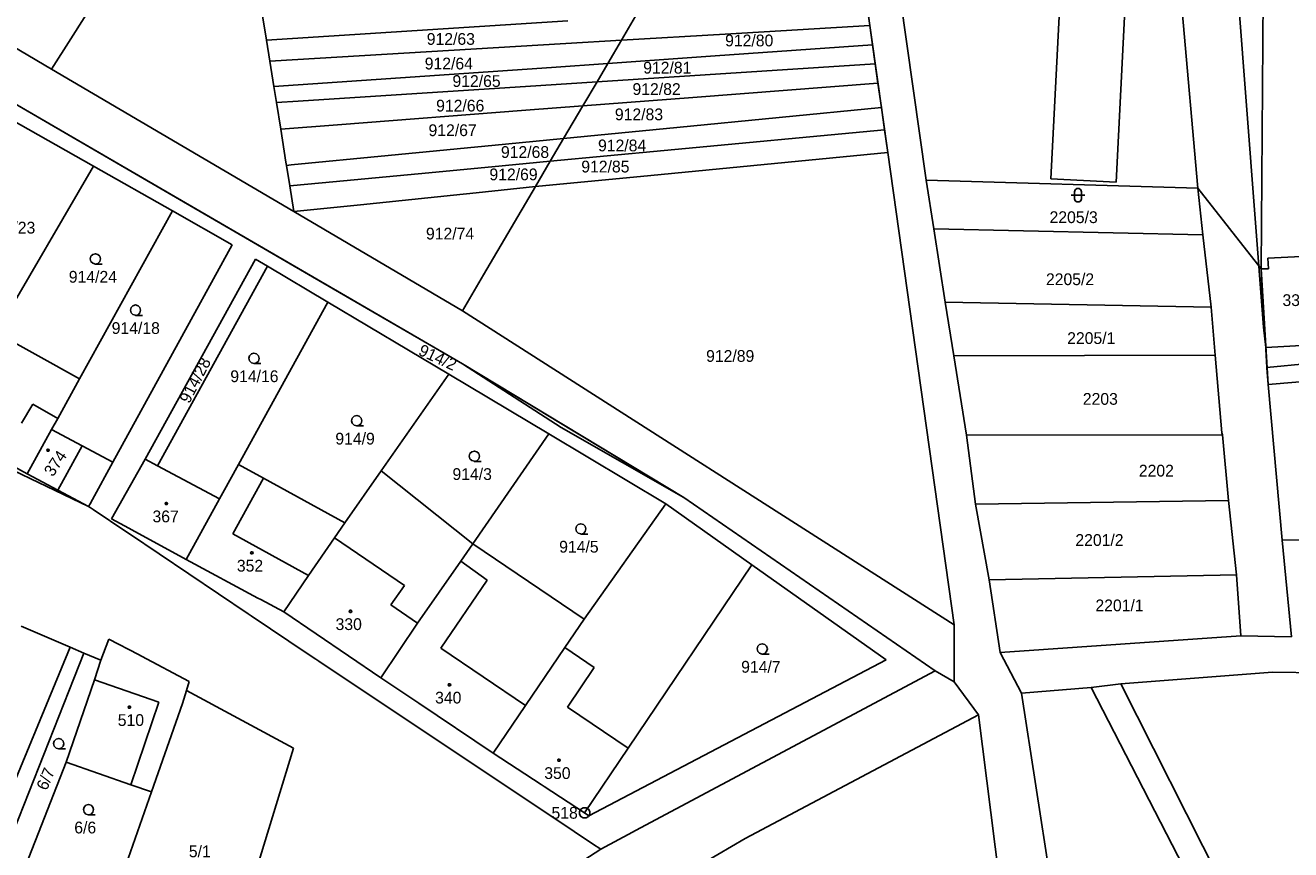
# Model space of a CAD drawing. Extents: x -580630 to -576196, y -1189024 to -1183567.
# Drawn here: x -578380.9 to -578198.3, y -1185917.6 to -1185798.5 of the extents above; entities that cross this region are included whole.
import ezdxf

# ---------------------------------------------------------------- set-up
doc = ezdxf.new("R2010")
doc.units = 0
for name, color, linetype in [('Vrstva 1', 7, 'Continuous'), ('Vrstva 17', 7, 'Continuous'), ('Vrstva 18', 7, 'Continuous'), ('Vrstva 19', 7, 'Continuous'), ('Vrstva 24', 7, 'Continuous'), ('Vrstva 25', 7, 'Continuous'), ('Vrstva 4', 7, 'Continuous'), ('Vrstva 6', 7, 'Continuous'), ('Vrstva 62', 7, 'Continuous'), ('Vrstva 63', 7, 'Continuous')]:
    doc.layers.add(name, color=color, linetype=linetype)

msp = doc.modelspace()

# ---------------------------------------------------------------- linework, layer by layer
at = {"layer": 'Vrstva 1'}
for p, q in [((-578250.88, -1185820.88), (-578260.34, -1185754.17)), ((-578351.8, -1185765.11), (-578374.33, -1185800.48)), ((-578230.32, -1185770.77), (-578232.85, -1185820.68)), ((-578377.11, -1185804.84), (-578434.77, -1185771.02)), ((-578223.45, -1185821.17), (-578220.92, -1185771.14)), ((-578202.54, -1185833.71), (-578202.09, -1185774.5)), ((-578202.18, -1185842.11), (-578205.99, -1185792.42)), ((-578259.43, -1185795.35), (-578259, -1185798.54)), ((-578213.91, -1185796.41), (-578211.64, -1185822.02)), ((-578292.8, -1185797.22), (-578294.85, -1185800.67)), ((-578259, -1185798.54), (-578258.6, -1185801.34)), ((-578398.34, -1185800.6), (-578317.79, -1185847.41)), ((-578374.33, -1185800.48), (-578377.11, -1185804.84)), ((-578296.83, -1185804.04), (-578294.85, -1185800.67)), ((-578258.6, -1185801.34), (-578258.22, -1185804.07)), ((-578377.11, -1185804.84), (-578342.11, -1185825.43)), ((-578298.37, -1185806.66), (-578296.83, -1185804.04)), ((-578258.22, -1185804.07), (-578257.82, -1185806.89)), ((-578300.42, -1185810.15), (-578298.37, -1185806.66)), ((-578257.82, -1185806.89), (-578257.33, -1185810.39)), ((-578303.19, -1185814.86), (-578300.42, -1185810.15)), ((-578257.33, -1185810.39), (-578256.88, -1185813.62)), ((-578383.03, -1185812.05), (-578371.04, -1185818.85)), ((-578256.88, -1185813.62), (-578256.42, -1185816.91)), ((-578305.13, -1185818.16), (-578303.19, -1185814.86)), ((-578307.27, -1185821.8), (-578305.13, -1185818.16)), ((-578256.42, -1185816.91), (-578246.84, -1185885.11)), ((-578371.04, -1185818.85), (-578384.71, -1185842.26)), ((-578371.04, -1185818.85), (-578359.65, -1185825.31)), ((-578314.77, -1185834.56), (-578307.27, -1185821.8)), ((-578250.88, -1185820.88), (-578249.74, -1185827.9)), ((-578211.64, -1185822.02), (-578250.88, -1185820.88)), ((-578223.45, -1185821.17), (-578232.85, -1185820.68)), ((-578210.94, -1185828.79), (-578211.64, -1185822.02)), ((-578373.04, -1185849.59), (-578359.65, -1185825.31)), ((-578359.65, -1185825.31), (-578351.01, -1185830.21)), ((-578342.11, -1185825.43), (-578317.81, -1185839.73)), ((-578249.74, -1185827.9), (-578248.1, -1185838.51)), ((-578209.73, -1185839.24), (-578210.94, -1185828.79)), ((-578351.01, -1185830.21), (-578368.24, -1185861.59)), ((-578347.66, -1185832.29), (-578363.59, -1185861.19)), ((-578347.66, -1185832.29), (-578345.94, -1185833.31)), ((-578194.82, -1185831.8), (-578201.57, -1185832.15)), ((-578201.57, -1185832.15), (-578201.47, -1185833.69)), ((-578345.94, -1185833.31), (-578361.82, -1185862.13)), ((-578345.94, -1185833.31), (-578337.23, -1185838.51)), ((-578317.81, -1185839.73), (-578314.77, -1185834.56)), ((-578201.47, -1185833.69), (-578202.54, -1185833.71)), ((-578202.54, -1185833.71), (-578202.18, -1185842.11)), ((-578337.23, -1185838.51), (-578350.1, -1185861.92)), ((-578337.23, -1185838.51), (-578319.76, -1185848.92)), ((-578246.84, -1185885.11), (-578317.81, -1185839.73)), ((-578248.1, -1185838.51), (-578246.88, -1185846.24)), ((-578209.15, -1185846.14), (-578209.73, -1185839.24)), ((-578201.86, -1185845.03), (-578202.18, -1185842.11)), ((-578373.04, -1185849.59), (-578385.09, -1185842.91)), ((-578201.86, -1185845.03), (-578184.45, -1185844.09)), ((-578201.85, -1185845.36), (-578201.86, -1185845.03)), ((-578201.68, -1185847.94), (-578201.85, -1185845.36)), ((-578317.79, -1185847.41), (-578303.54, -1185856.61)), ((-578246.88, -1185846.24), (-578209.15, -1185846.14)), ((-578246.88, -1185846.24), (-578245.06, -1185857.72)), ((-578208.21, -1185857.39), (-578209.15, -1185846.14)), ((-578195.69, -1185847.35), (-578201.68, -1185847.94)), ((-578319.76, -1185848.92), (-578329.52, -1185862.87)), ((-578319.76, -1185848.92), (-578305.34, -1185857.52)), ((-578201.63, -1185848.66), (-578201.68, -1185847.94)), ((-578201.51, -1185850.39), (-578201.63, -1185848.66)), ((-578184.07, -1185848.92), (-578201.51, -1185850.39)), ((-578376.21, -1185855.32), (-578373.04, -1185849.59)), ((-578201.51, -1185850.39), (-578199.48, -1185872.89)), ((-578377.09, -1185856.91), (-578376.21, -1185855.32)), ((-578303.54, -1185856.61), (-578285.84, -1185866.73)), ((-578380.61, -1185863.31), (-578377.09, -1185856.91)), ((-578372.7, -1185859.23), (-578377.09, -1185856.91)), ((-578316.28, -1185873.38), (-578305.34, -1185857.52)), ((-578305.34, -1185857.52), (-578288.44, -1185867.6)), ((-578245.06, -1185857.72), (-578208.08, -1185857.66)), ((-578245.06, -1185857.72), (-578243.73, -1185867.68)), ((-578208.08, -1185857.66), (-578208.21, -1185857.39)), ((-578208.08, -1185857.66), (-578207.23, -1185867.12)), ((-578388.12, -1185860.15), (-578371.75, -1185867.99)), ((-578387.66, -1185859.42), (-578380.61, -1185863.31)), ((-578368.24, -1185861.59), (-578372.7, -1185859.23)), ((-578368.24, -1185861.59), (-578371.21, -1185867)), ((-578363.59, -1185861.19), (-578368.43, -1185869.81)), ((-578363.59, -1185861.19), (-578361.82, -1185862.13)), ((-578361.82, -1185862.13), (-578352.84, -1185866.92)), ((-578350.1, -1185861.92), (-578352.36, -1185866.04)), ((-578350.1, -1185861.92), (-578346.5, -1185863.9)), ((-578380.61, -1185863.31), (-578376.17, -1185865.65)), ((-578346.5, -1185863.9), (-578334.76, -1185870.36)), ((-578329.52, -1185862.87), (-578334.76, -1185870.36)), ((-578316.28, -1185873.38), (-578329.52, -1185862.87)), ((-578376.17, -1185865.65), (-578371.75, -1185867.99)), ((-578371.54, -1185867.61), (-578371.75, -1185867.99)), ((-578371.21, -1185867), (-578371.54, -1185867.61)), ((-578352.84, -1185866.92), (-578357.66, -1185875.68)), ((-578352.36, -1185866.04), (-578352.84, -1185866.92)), ((-578288.44, -1185867.6), (-578300.23, -1185884.26)), ((-578288.44, -1185867.6), (-578276.04, -1185876.41)), ((-578285.84, -1185866.73), (-578249.59, -1185891.74)), ((-578243.73, -1185867.68), (-578207.23, -1185867.12)), ((-578243.73, -1185867.68), (-578241.79, -1185878.61)), ((-578207.23, -1185867.12), (-578206.09, -1185877.88)), ((-578371.75, -1185867.99), (-578371.52, -1185868.14)), ((-578371.52, -1185868.14), (-578371.11, -1185868.42)), ((-578371.11, -1185868.42), (-578366.24, -1185871.7)), ((-578365.96, -1185871.16), (-578368.43, -1185869.81)), ((-578365.52, -1185871.4), (-578365.96, -1185871.16)), ((-578334.76, -1185870.36), (-578336.28, -1185872.52)), ((-578366.24, -1185871.7), (-578365.83, -1185871.98)), ((-578365.83, -1185871.98), (-578348.7, -1185883.5)), ((-578357.66, -1185875.68), (-578365.52, -1185871.4)), ((-578336.28, -1185872.52), (-578340, -1185877.97)), ((-578199.48, -1185872.89), (-578159, -1185872.14)), ((-578199.48, -1185872.89), (-578198.16, -1185886.81)), ((-578318.03, -1185875.91), (-578316.28, -1185873.38)), ((-578300.23, -1185884.26), (-578316.28, -1185873.38)), ((-578347.31, -1185881.23), (-578357.66, -1185875.68)), ((-578324.27, -1185884.85), (-578318.03, -1185875.91)), ((-578293.86, -1185902.89), (-578276.04, -1185876.41)), ((-578256.66, -1185890.17), (-578276.04, -1185876.41)), ((-578340, -1185877.97), (-578343.58, -1185883.23)), ((-578241.79, -1185878.61), (-578240.17, -1185889.08)), ((-578205.46, -1185886.68), (-578206.09, -1185877.88)), ((-578346.87, -1185881.46), (-578347.31, -1185881.23)), ((-578343.58, -1185883.23), (-578346.87, -1185881.46)), ((-578348.7, -1185883.5), (-578348.29, -1185883.78)), ((-578348.29, -1185883.78), (-578340.06, -1185889.32)), ((-578329.56, -1185892.75), (-578343.58, -1185883.23)), ((-578381.47, -1185885.28), (-578374.4, -1185888.32)), ((-578329.56, -1185892.75), (-578324.27, -1185884.85)), ((-578300.23, -1185884.26), (-578303.03, -1185888.39)), ((-578246.84, -1185893.35), (-578246.84, -1185885.11)), ((-578369.99, -1185890.21), (-578368.81, -1185887.16)), ((-578368.81, -1185887.16), (-578364.56, -1185889.4)), ((-578240.17, -1185889.08), (-578205.46, -1185886.68)), ((-578198.16, -1185886.81), (-578205.46, -1185886.68)), ((-578386.44, -1185917.43), (-578374.4, -1185888.32)), ((-578383.98, -1185918.46), (-578372.43, -1185889.17)), ((-578374.4, -1185888.32), (-578372.43, -1185889.17)), ((-578372.43, -1185889.17), (-578369.99, -1185890.21)), ((-578364.56, -1185889.4), (-578364.11, -1185889.64)), ((-578364.11, -1185889.64), (-578357.22, -1185893.27)), ((-578340.06, -1185889.32), (-578338.94, -1185890.07)), ((-578303.03, -1185888.39), (-578308.7, -1185896.76)), ((-578240.17, -1185889.08), (-578237.09, -1185894.97)), ((-578370.89, -1185893.04), (-578369.99, -1185890.21)), ((-578338.94, -1185890.07), (-578338.53, -1185890.34)), ((-578338.53, -1185890.34), (-578331.7, -1185894.9)), ((-578256.66, -1185890.17), (-578299.55, -1185912.68)), ((-578370.89, -1185893.04), (-578375, -1185904.95)), ((-578357.22, -1185893.27), (-578357.64, -1185894.56)), ((-578324.51, -1185896.14), (-578329.56, -1185892.75)), ((-578249.59, -1185891.74), (-578292.8, -1185914.82)), ((-578249.59, -1185891.74), (-578246.84, -1185893.35)), ((-578222.79, -1185893.64), (-578200.87, -1185891.94)), ((-578200.87, -1185891.94), (-578162.23, -1185892.55)), ((-578357.64, -1185894.56), (-578358.18, -1185896.44)), ((-578357.64, -1185894.56), (-578342.19, -1185902.89)), ((-578331.7, -1185894.9), (-578324.54, -1185899.68)), ((-578246.84, -1185893.35), (-578243.32, -1185898.08)), ((-578237.09, -1185894.97), (-578227.03, -1185894.13)), ((-578237.09, -1185894.97), (-578230.25, -1185939.51)), ((-578227.03, -1185894.13), (-578222.79, -1185893.64)), ((-578205.72, -1185935.67), (-578227.03, -1185894.13)), ((-578202.54, -1185933.62), (-578222.79, -1185893.64)), ((-578362.69, -1185909.2), (-578358.18, -1185896.44)), ((-578324.1, -1185896.42), (-578324.51, -1185896.14)), ((-578313.36, -1185903.63), (-578324.1, -1185896.42)), ((-578308.7, -1185896.76), (-578313.36, -1185903.63)), ((-578277.01, -1185915.96), (-578243.32, -1185898.08)), ((-578243.32, -1185898.08), (-578237.9, -1185941.05)), ((-578324.54, -1185899.68), (-578301.65, -1185914.96)), ((-578342.19, -1185902.89), (-578347.5, -1185920.36)), ((-578313.36, -1185903.63), (-578306.43, -1185908.17)), ((-578300.17, -1185912.26), (-578293.86, -1185902.89)), ((-578380.79, -1185919.8), (-578375, -1185904.95)), ((-578375, -1185904.95), (-578365.64, -1185908.18)), ((-578372.39, -1185936.95), (-578362.69, -1185909.2)), ((-578365.64, -1185908.18), (-578362.69, -1185909.2)), ((-578306.43, -1185908.17), (-578306, -1185908.44)), ((-578306, -1185908.44), (-578300.17, -1185912.26)), ((-578299.55, -1185912.68), (-578300.17, -1185912.26)), ((-578301.65, -1185914.96), (-578299.01, -1185916.73)), ((-578293.25, -1185915.06), (-578297.84, -1185917.51)), ((-578292.8, -1185914.82), (-578293.25, -1185915.06)), ((-578299.01, -1185916.73), (-578297.84, -1185917.51)), ((-578290.39, -1185923.79), (-578277.01, -1185915.96)), ((-578297.84, -1185917.51), (-578357.5, -1185955.96))]:
    msp.add_line(p, q, dxfattribs=at)
at = {"layer": 'Vrstva 24'}
msp.add_line((-578300.2, -1185912.25), (-578300.1, -1185912.25), dxfattribs=at)
msp.add_lwpolyline([(-578299.96, -1185911.53), (-578299.62, -1185911.72), (-578299.43, -1185912.06), (-578299.43, -1185912.45), (-578299.62, -1185912.79), (-578299.96, -1185912.98), (-578300.35, -1185912.98), (-578300.69, -1185912.79), (-578300.88, -1185912.45), (-578300.88, -1185912.06), (-578300.69, -1185911.72), (-578300.35, -1185911.53)], close=True, dxfattribs=at)
at = {"layer": 'Vrstva 25'}
for points in [[(-578229.96, -1185823.06), (-578228.69, -1185823.06), (-578227.96, -1185823.06)], [(-578370.76, -1185832.99), (-578371.14, -1185832.89), (-578371.41, -1185832.62), (-578371.51, -1185832.25), (-578371.41, -1185831.88), (-578371.14, -1185831.61), (-578370.77, -1185831.51), (-578370.4, -1185831.61), (-578370.13, -1185831.88), (-578370.03, -1185832.26), (-578370.13, -1185832.64), (-578370.4, -1185832.91), (-578370.78, -1185833.01), (-578369.78, -1185833.01)], [(-578364.97, -1185840.39), (-578365.35, -1185840.29), (-578365.62, -1185840.02), (-578365.72, -1185839.65), (-578365.62, -1185839.28), (-578365.35, -1185839.01), (-578364.98, -1185838.91), (-578364.61, -1185839.01), (-578364.34, -1185839.28), (-578364.24, -1185839.66), (-578364.34, -1185840.04), (-578364.61, -1185840.31), (-578364.99, -1185840.41), (-578363.99, -1185840.41)], [(-578347.87, -1185847.35), (-578348.25, -1185847.25), (-578348.52, -1185846.98), (-578348.62, -1185846.61), (-578348.52, -1185846.24), (-578348.25, -1185845.97), (-578347.88, -1185845.87), (-578347.51, -1185845.97), (-578347.24, -1185846.24), (-578347.14, -1185846.62), (-578347.24, -1185847), (-578347.51, -1185847.27), (-578347.89, -1185847.37), (-578346.89, -1185847.37)], [(-578333.05, -1185856.36), (-578333.43, -1185856.26), (-578333.7, -1185855.99), (-578333.8, -1185855.62), (-578333.7, -1185855.25), (-578333.43, -1185854.98), (-578333.06, -1185854.88), (-578332.69, -1185854.98), (-578332.42, -1185855.25), (-578332.32, -1185855.63), (-578332.42, -1185856.01), (-578332.69, -1185856.28), (-578333.07, -1185856.38), (-578332.07, -1185856.38)], [(-578316.06, -1185861.48), (-578316.44, -1185861.38), (-578316.71, -1185861.11), (-578316.81, -1185860.74), (-578316.71, -1185860.37), (-578316.44, -1185860.1), (-578316.07, -1185860), (-578315.7, -1185860.1), (-578315.43, -1185860.37), (-578315.33, -1185860.75), (-578315.43, -1185861.13), (-578315.7, -1185861.4), (-578316.08, -1185861.5), (-578315.08, -1185861.5)], [(-578300.7, -1185871.97), (-578301.08, -1185871.87), (-578301.35, -1185871.6), (-578301.45, -1185871.23), (-578301.35, -1185870.86), (-578301.08, -1185870.59), (-578300.71, -1185870.49), (-578300.34, -1185870.59), (-578300.07, -1185870.86), (-578299.97, -1185871.24), (-578300.07, -1185871.62), (-578300.34, -1185871.89), (-578300.72, -1185871.99), (-578299.72, -1185871.99)], [(-578274.52, -1185889.31), (-578274.9, -1185889.21), (-578275.17, -1185888.94), (-578275.27, -1185888.57), (-578275.17, -1185888.2), (-578274.9, -1185887.93), (-578274.53, -1185887.83), (-578274.16, -1185887.93), (-578273.89, -1185888.2), (-578273.79, -1185888.58), (-578273.89, -1185888.96), (-578274.16, -1185889.23), (-578274.54, -1185889.33), (-578273.54, -1185889.33)], [(-578376.05, -1185902.99), (-578376.43, -1185902.89), (-578376.7, -1185902.62), (-578376.8, -1185902.25), (-578376.7, -1185901.88), (-578376.43, -1185901.61), (-578376.06, -1185901.51), (-578375.69, -1185901.61), (-578375.42, -1185901.88), (-578375.32, -1185902.26), (-578375.42, -1185902.64), (-578375.69, -1185902.91), (-578376.07, -1185903.01), (-578375.07, -1185903.01)], [(-578371.76, -1185912.52), (-578372.14, -1185912.42), (-578372.41, -1185912.15), (-578372.51, -1185911.78), (-578372.41, -1185911.41), (-578372.14, -1185911.14), (-578371.77, -1185911.04), (-578371.4, -1185911.14), (-578371.13, -1185911.41), (-578371.03, -1185911.79), (-578371.13, -1185912.17), (-578371.4, -1185912.44), (-578371.78, -1185912.54), (-578370.78, -1185912.54)]]:
    msp.add_lwpolyline(points, dxfattribs=at)
for points in [[(-578229.46, -1185822.56), (-578229.36, -1185822.27), (-578229.11, -1185822.09), (-578228.8, -1185822.09), (-578228.55, -1185822.27), (-578228.45, -1185822.56), (-578228.45, -1185823.56), (-578228.55, -1185823.85), (-578228.8, -1185824.03), (-578229.11, -1185824.03), (-578229.36, -1185823.85), (-578229.46, -1185823.56)], [(-578377.52, -1185859.74), (-578377.43, -1185859.89), (-578377.52, -1185860.04), (-578377.7, -1185860.04), (-578377.79, -1185859.89), (-578377.7, -1185859.74)], [(-578360.44, -1185867.44), (-578360.35, -1185867.59), (-578360.44, -1185867.74), (-578360.62, -1185867.74), (-578360.71, -1185867.59), (-578360.62, -1185867.44)], [(-578348.1, -1185874.56), (-578348.01, -1185874.71), (-578348.1, -1185874.86), (-578348.28, -1185874.86), (-578348.37, -1185874.71), (-578348.28, -1185874.56)], [(-578333.86, -1185883), (-578333.77, -1185883.15), (-578333.86, -1185883.3), (-578334.04, -1185883.3), (-578334.13, -1185883.15), (-578334.04, -1185883)], [(-578319.58, -1185893.61), (-578319.49, -1185893.76), (-578319.58, -1185893.91), (-578319.76, -1185893.91), (-578319.85, -1185893.76), (-578319.76, -1185893.61)], [(-578365.77, -1185896.85), (-578365.68, -1185897), (-578365.77, -1185897.15), (-578365.95, -1185897.15), (-578366.04, -1185897), (-578365.95, -1185896.85)], [(-578303.78, -1185904.51), (-578303.69, -1185904.66), (-578303.78, -1185904.81), (-578303.96, -1185904.81), (-578304.05, -1185904.66), (-578303.96, -1185904.51)]]:
    msp.add_lwpolyline(points, close=True, dxfattribs=at)
at = {"layer": 'Vrstva 4'}
for p, q in [((-578381.43, -1185855.98), (-578379.82, -1185853.22)), ((-578379.82, -1185853.22), (-578376.21, -1185855.32)), ((-578376.17, -1185865.65), (-578372.7, -1185859.23)), ((-578346.5, -1185863.9), (-578350.94, -1185871.96)), ((-578350.94, -1185871.96), (-578340, -1185877.97)), ((-578326.16, -1185879.4), (-578336.28, -1185872.52)), ((-578314.23, -1185878.63), (-578318.03, -1185875.91)), ((-578320.91, -1185888.48), (-578314.23, -1185878.63)), ((-578328.12, -1185882.22), (-578326.16, -1185879.4)), ((-578324.27, -1185884.85), (-578328.12, -1185882.22)), ((-578308.7, -1185896.76), (-578320.91, -1185888.48)), ((-578298.8, -1185891.24), (-578303.03, -1185888.39)), ((-578302.65, -1185896.97), (-578298.8, -1185891.24)), ((-578361.59, -1185896.25), (-578370.89, -1185893.04)), ((-578365.64, -1185908.18), (-578361.59, -1185896.25)), ((-578293.86, -1185902.89), (-578302.65, -1185896.97))]:
    msp.add_line(p, q, dxfattribs=at)
at = {"layer": 'Vrstva 6'}
for p, q in [((-578346.09, -1185800.65), (-578346.7, -1185796.86)), ((-578346.09, -1185800.65), (-578302.6, -1185797.85)), ((-578294.85, -1185800.67), (-578279.87, -1185799.78)), ((-578279.87, -1185799.78), (-578259, -1185798.54)), ((-578345.6, -1185803.68), (-578346.09, -1185800.65)), ((-578345.6, -1185803.68), (-578302.88, -1185801.15)), ((-578302.88, -1185801.15), (-578294.85, -1185800.67)), ((-578281.3, -1185802.94), (-578258.6, -1185801.34)), ((-578345.02, -1185807.34), (-578345.6, -1185803.68)), ((-578296.83, -1185804.04), (-578281.3, -1185802.94)), ((-578345.02, -1185807.34), (-578304.94, -1185804.61)), ((-578304.94, -1185804.61), (-578296.83, -1185804.04)), ((-578282.75, -1185805.65), (-578258.22, -1185804.07)), ((-578344.64, -1185809.68), (-578345.02, -1185807.34)), ((-578341.49, -1185809.48), (-578306.48, -1185807.19)), ((-578306.48, -1185807.19), (-578298.37, -1185806.66)), ((-578298.37, -1185806.66), (-578282.75, -1185805.65)), ((-578284.52, -1185808.93), (-578257.82, -1185806.89)), ((-578300.42, -1185810.15), (-578284.52, -1185808.93)), ((-578344.64, -1185809.68), (-578341.49, -1185809.48)), ((-578344.02, -1185813.52), (-578344.64, -1185809.68)), ((-578335.85, -1185812.89), (-578308.64, -1185810.79)), ((-578308.64, -1185810.79), (-578300.42, -1185810.15)), ((-578286.86, -1185813.27), (-578257.33, -1185810.39)), ((-578344.02, -1185813.52), (-578335.85, -1185812.89)), ((-578343.26, -1185818.27), (-578344.02, -1185813.52)), ((-578303.19, -1185814.86), (-578286.86, -1185813.27)), ((-578288.66, -1185816.61), (-578256.88, -1185813.62)), ((-578328.52, -1185817.33), (-578311.58, -1185815.68)), ((-578311.58, -1185815.68), (-578303.19, -1185814.86)), ((-578343.18, -1185818.75), (-578343.26, -1185818.27)), ((-578342.52, -1185818.69), (-578328.52, -1185817.33)), ((-578313.54, -1185818.95), (-578305.13, -1185818.16)), ((-578305.13, -1185818.16), (-578288.66, -1185816.61)), ((-578290.6, -1185820.2), (-578256.42, -1185816.91)), ((-578343.18, -1185818.75), (-578342.52, -1185818.69)), ((-578342.71, -1185821.69), (-578343.18, -1185818.75)), ((-578338.04, -1185821.25), (-578324.19, -1185819.95)), ((-578324.19, -1185819.95), (-578313.54, -1185818.95)), ((-578307.27, -1185821.8), (-578290.6, -1185820.2)), ((-578342.71, -1185821.69), (-578338.04, -1185821.25)), ((-578342.11, -1185825.43), (-578342.71, -1185821.69)), ((-578315.79, -1185822.69), (-578307.27, -1185821.8)), ((-578332.49, -1185824.43), (-578319.09, -1185823.03)), ((-578319.09, -1185823.03), (-578315.79, -1185822.69)), ((-578342.11, -1185825.43), (-578332.49, -1185824.43)), ((-578210.94, -1185828.79), (-578249.74, -1185827.9)), ((-578248.1, -1185838.51), (-578209.73, -1185839.24)), ((-578241.79, -1185878.61), (-578206.09, -1185877.88))]:
    msp.add_line(p, q, dxfattribs=at)
at = {"layer": 'Vrstva 62'}
for p, q in [((-578256.42, -1185816.91), (-578262.38, -1185774.44)), ((-578398.34, -1185800.6), (-578337.927, -1185835.708)), ((-578246.84, -1185885.11), (-578256.42, -1185816.91)), ((-578337.927, -1185835.708), (-578317.79, -1185847.41)), ((-578317.79, -1185847.41), (-578301.815, -1185857.07)), ((-578301.815, -1185857.07), (-578285.84, -1185866.73)), ((-578285.84, -1185866.73), (-578249.59, -1185891.74)), ((-578246.84, -1185893.35), (-578246.84, -1185885.11)), ((-578249.59, -1185891.74), (-578246.84, -1185893.35))]:
    msp.add_line(p, q, dxfattribs=at)
at = {"layer": 'Vrstva 63'}
for p, q in [((-578260.34, -1185754.17), (-578250.88, -1185820.88)), ((-578398.34, -1185800.6), (-578358.065, -1185824.005)), ((-578250.88, -1185820.88), (-578211.64, -1185822.02)), ((-578211.64, -1185822.02), (-578202.54, -1185833.71)), ((-578358.065, -1185824.005), (-578317.79, -1185847.41)), ((-578202.54, -1185833.71), (-578201.51, -1185850.39)), ((-578317.79, -1185847.41), (-578285.84, -1185866.73)), ((-578201.51, -1185850.39), (-578173.74, -1185848.01)), ((-578285.84, -1185866.73), (-578249.59, -1185891.74)), ((-578249.59, -1185891.74), (-578246.84, -1185893.35)), ((-578246.84, -1185893.35), (-578243.32, -1185898.08)), ((-578243.32, -1185898.08), (-578237.9, -1185941.05))]:
    msp.add_line(p, q, dxfattribs=at)

# ---------------------------------------------------------------- texts
at = {"layer": 'Vrstva 17'}
msp.add_text('518', height=1.7, dxfattribs=at).set_placement((-578304.94, -1185913.1))
at = {"layer": 'Vrstva 18'}
for s, p in [('912/63', (-578322.945, -1185801.34)), ('912/80', (-578279.882, -1185801.56)), ('912/64', (-578323.238, -1185804.89)), ('912/81', (-578291.707, -1185805.49)), ('912/65', (-578319.235, -1185807.42)), ('912/82', (-578293.248, -1185808.58)), ('912/66', (-578321.588, -1185810.97)), ('912/83', (-578295.792, -1185812.23)), ('912/67', (-578322.688, -1185814.52)), ('912/68', (-578312.238, -1185817.67)), ('912/84', (-578298.225, -1185816.72)), ('912/85', (-578300.642, -1185819.77)), ('912/69', (-578313.898, -1185820.9)), ('2205/3', (-578233.06, -1185827.08)), ('914/23', (-578386.395, -1185828.59)), ('912/74', (-578323.058, -1185829.45)), ('914/24', (-578374.608, -1185835.69)), ('2205/2', (-578233.577, -1185836.04)), ('914/18', (-578368.416, -1185843.09)), ('2205/1', (-578230.515, -1185844.54)), ('912/89', (-578282.625, -1185847.12)), ('914/16', (-578351.296, -1185850.05)), ('2203', (-578228.255, -1185853.32)), ('914/9', (-578336.135, -1185859.06)), ('2202', (-578220.171, -1185863.68)), ('914/3', (-578319.232, -1185864.18)), ('914/5', (-578303.832, -1185874.67)), ('2201/2', (-578229.332, -1185873.7)), ('2201/1', (-578226.44, -1185883.14)), ('914/7', (-578277.565, -1185892.01)), ('6/6', (-578373.815, -1185915.22)), ('5/1', (-578357.283, -1185918.66))]:
    msp.add_text(s, height=1.7, dxfattribs=at).set_placement(p)
for s, rotation, p in [('914/2', 335.00842, (-578324.293, -1185846.045)), ('914/28', 62.50969, (-578357.236, -1185853.251)), ('6/7', 67.43713, (-578377.783, -1185909.13))]:
    msp.add_text(s, height=1.7, rotation=rotation, dxfattribs=at).set_placement(p)
at = {"layer": 'Vrstva 19'}
for s, p in [('331', (-578199.44, -1185839.06)), ('367', (-578362.531, -1185870.29)), ('352', (-578350.352, -1185877.41)), ('330', (-578336.105, -1185885.85)), ('340', (-578321.738, -1185896.46)), ('510', (-578367.54, -1185899.7)), ('350', (-578305.985, -1185907.36))]:
    msp.add_text(s, height=1.7, dxfattribs=at).set_placement(p)
msp.add_text('374', height=1.7, rotation=56.37905, dxfattribs=at).set_placement((-578376.898, -1185863.816))

doc.saveas('drawing.dxf')
